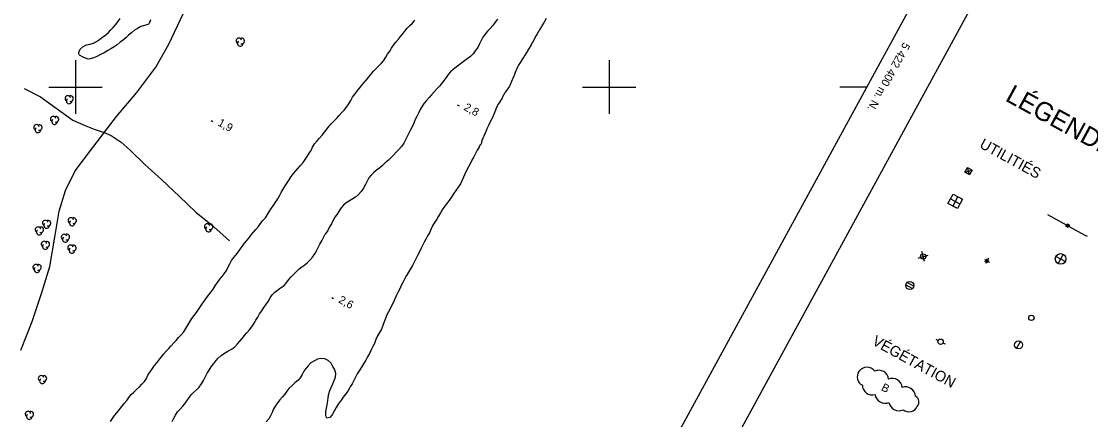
# Model space of a CAD drawing. Extents: x 219136 to 222520, y 5421589 to 5424530.
# Drawn here: x 221179.8 to 221580.4, y 5422275.6 to 5422424.6 of the extents above; entities that cross this region are included whole.
import ezdxf

# ---------------------------------------------------------------- set-up
doc = ezdxf.new("R2010")
doc.units = 0
for name, color, linetype in [('Level 2', 7, 'Continuous'), ('Level 21', 7, 'Continuous'), ('Level 22', 7, 'Continuous'), ('Level 3', 7, 'Continuous'), ('Level 34', 7, 'Continuous'), ('Level 36', 7, 'Continuous'), ('Level 4', 7, 'Continuous'), ('Level 44', 7, 'Continuous'), ('Level 60', 7, 'Continuous'), ('Level 61', 7, 'Continuous'), ('Level 63', 7, 'Continuous')]:
    doc.layers.add(name, color=color, linetype=linetype)

msp = doc.modelspace()

# ---------------------------------------------------------------- linework, layer by layer
at = {"layer": 'Level 2'}
msp.add_lwpolyline([(221228.15, 5422425.16), (221227.64, 5422423.78), (221227.45, 5422423.56), (221227.2, 5422423.4), (221225.91, 5422423.05), (221224.56, 5422422.61), (221223.29, 5422421.95), (221222.14, 5422421.27), (221220.97, 5422420.34), (221219.88, 5422419.39), (221218.98, 5422418.51), (221218, 5422417.69), (221216.81, 5422416.75), (221215.6, 5422415.84), (221214.51, 5422415.02), (221213.33, 5422414.27), (221212.15, 5422413.63), (221210.74, 5422412.85), (221209.45, 5422412.15), (221208.22, 5422411.51), (221206.96, 5422410.93), (221205.58, 5422410.51), (221204.75, 5422410.48), (221204.43, 5422410.59), (221202.88, 5422411.23), (221201.57, 5422411.91), (221201.4, 5422412.1), (221201.3, 5422412.36), (221201.27, 5422412.69), (221201.31, 5422412.97), (221201.8, 5422414.18), (221202.97, 5422415.19), (221204.13, 5422415.76), (221205.39, 5422416.04), (221206.78, 5422416.36), (221207.92, 5422416.99), (221208.99, 5422417.74), (221210.19, 5422418.66), (221211.34, 5422419.57), (221212.35, 5422420.44), (221213.23, 5422421.35), (221214.13, 5422422.29), (221214.97, 5422423.23), (221215.95, 5422424.41), (221216.73, 5422425.59)], dxfattribs=at)
at = {"layer": 'Level 21'}
for p, q in [((221540.57, 5422335.48), (221542.52, 5422334.41)), ((221540.8, 5422334.74), (221542.25, 5422335.16)), ((221542.07, 5422335.94), (221540.99, 5422333.96)), ((221541.75, 5422334.22), (221541.33, 5422335.66))]:
    msp.add_line(p, q, dxfattribs=at)
at = {"layer": 'Level 22'}
for points in [[(221179.61, 5422301.55), (221183.76, 5422312.33), (221187.48, 5422323.06), (221190.44, 5422332.84), (221192.32, 5422343.85), (221193.96, 5422353.55), (221196.35, 5422361.3), (221199.88, 5422368.66), (221206.55, 5422377.42), (221215.45, 5422388.92), (221222.97, 5422397.94), (221230.19, 5422407.43), (221235.04, 5422416.04), (221240.4, 5422427.41)], [(221180.75, 5422399.41), (221186.89, 5422396.33), (221199.07, 5422387.62), (221203.92, 5422385.45), (221207.04, 5422384.24), (221210.84, 5422383.05), (221213.36, 5422381.86), (221217.18, 5422379.39), (221220.57, 5422376.44), (221226, 5422371.02), (221232.3, 5422365.35), (221238.97, 5422359.02), (221245.13, 5422353.23), (221250.83, 5422348.54), (221255.24, 5422344.76), (221257.71, 5422342.45)]]:
    msp.add_lwpolyline(points, dxfattribs=at)
at = {"layer": 'Level 3'}
for p, q in [((221343.06, 5422393.32), (221343.76, 5422392.94)), ((221250.84, 5422387.51), (221251.54, 5422387.13)), ((221296.05, 5422321.24), (221296.75, 5422320.86))]:
    msp.add_line(p, q, dxfattribs=at)
at = {"layer": 'Level 34'}
for p, q in [((221527.91, 5422358.2), (221531.42, 5422356.27)), ((221530.62, 5422358.99), (221528.71, 5422355.48)), ((221570.1, 5422337.43), (221568.18, 5422333.92)), ((221570.9, 5422334.72), (221567.38, 5422336.63))]:
    msp.add_line(p, q, dxfattribs=at)
msp.add_lwpolyline([(221530.46, 5422354.52), (221526.95, 5422356.44), (221528.86, 5422359.96), (221532.38, 5422358.03)], close=True, dxfattribs=at)
msp.add_circle((221569.15, 5422335.67), 2, dxfattribs=at)
at = {"layer": 'Level 36'}
for p, q in [((221533.27, 5422368.13), (221535.99, 5422368.92)), ((221535.03, 5422367.18), (221534.23, 5422369.88)), ((221571.36, 5422348.35), (221564.36, 5422352.18)), ((221578.38, 5422344.51), (221572.24, 5422347.87)), ((221579.23, 5422344.05), (221578.38, 5422344.51)), ((221515.73, 5422336.03), (221519.56, 5422337.15)), ((221518.2, 5422334.67), (221517.09, 5422338.5)), ((221511.14, 5422326.03), (221513.68, 5422324.64)), ((221514.13, 5422325.46), (221511.58, 5422326.85)), ((221522.45, 5422305.64), (221523.33, 5422305.16)), ((221552.67, 5422302.19), (221554.11, 5422304.82)), ((221525.96, 5422303.73), (221525.08, 5422304.21))]:
    msp.add_line(p, q, dxfattribs=at)
for points in [[(221535.03, 5422367.18), (221533.27, 5422368.13), (221534.23, 5422369.88), (221535.99, 5422368.92)], [(221572.49, 5422348.31), (221572, 5422347.44), (221571.13, 5422347.92), (221571.6, 5422348.8)]]:
    msp.add_lwpolyline(points, close=True, dxfattribs=at)
msp.add_lwpolyline([(221572, 5422347.6), (221571.28, 5422347.95), (221571.36, 5422348.11), (221572.05, 5422347.76), (221572.15, 5422347.93), (221571.49, 5422348.31), (221571.58, 5422348.47), (221572.24, 5422348.11), (221572.32, 5422348.26), (221571.69, 5422348.63)], dxfattribs=at)
for centre, radius in [((221517.65, 5422336.59), 1), ((221512.64, 5422325.74), 1.52), ((221558.19, 5422313.63), 1), ((221524.2, 5422304.69), 1), ((221553.39, 5422303.51), 1.5)]:
    msp.add_circle(centre, radius, dxfattribs=at)
at = {"layer": 'Level 4'}
for points in [[(221302.4, 5422393.66), (221303.16, 5422394.92), (221303.84, 5422396.21), (221304.66, 5422397.37), (221305.44, 5422398.36), (221306.43, 5422399.54), (221307.31, 5422400.64), (221308.16, 5422401.67), (221309.01, 5422402.72), (221309.98, 5422403.78), (221310.86, 5422404.84), (221311.74, 5422405.9), (221312.65, 5422406.9), (221313.66, 5422407.93), (221314.57, 5422408.8), (221315.47, 5422409.81), (221316.31, 5422411.12), (221316.99, 5422412.26), (221317.81, 5422413.43), (221318.47, 5422414.55), (221319.23, 5422415.73), (221320.06, 5422416.82), (221321, 5422417.89), (221321.81, 5422418.86), (221322.68, 5422419.89), (221323.46, 5422420.94), (221324.29, 5422422.03), (221325.37, 5422423.01), (221326.36, 5422423.96), (221327.15, 5422425.02)], [(221358.12, 5422425.34), (221357.3, 5422424.22), (221356.35, 5422423.05), (221355.36, 5422421.93), (221354.37, 5422420.86), (221353.5, 5422419.79), (221352.72, 5422418.68), (221352.02, 5422417.47), (221351.42, 5422416.18), (221350.73, 5422414.82)], [(221376.4, 5422425.7), (221375.58, 5422424.31), (221375.38, 5422423.95), (221374.79, 5422422.93), (221374.59, 5422422.61), (221374.04, 5422421.65), (221373.71, 5422421.04), (221373.53, 5422420.75), (221372.84, 5422419.62), (221372.68, 5422419.33), (221372.02, 5422418.16), (221371.86, 5422417.85), (221371.38, 5422416.95), (221371.07, 5422416.36), (221370.76, 5422415.78), (221370.42, 5422415.2), (221370.25, 5422414.92)], [(221350.73, 5422414.82), (221349.84, 5422413.58), (221349.05, 5422412.47), (221348.04, 5422411.45), (221346.84, 5422410.52), (221345.82, 5422409.76), (221344.8, 5422409.03), (221343.67, 5422408.17), (221342.62, 5422407.39), (221341.6, 5422406.6), (221340.59, 5422405.66), (221339.66, 5422404.69), (221338.89, 5422403.61), (221338.2, 5422402.55), (221337.36, 5422401.47), (221336.49, 5422400.49), (221335.48, 5422399.36), (221334.47, 5422398.22), (221333.39, 5422397.05), (221332.5, 5422396.06), (221331.56, 5422395.01), (221330.68, 5422393.95), (221329.89, 5422392.81), (221329.19, 5422391.58), (221328.55, 5422390.28), (221327.91, 5422389.02), (221327.36, 5422387.84), (221326.76, 5422386.47), (221326.18, 5422385.17), (221325.59, 5422383.96), (221324.97, 5422382.73), (221324.31, 5422381.49), (221323.72, 5422380.28), (221323.09, 5422379.01)], [(221370.25, 5422414.92), (221369.55, 5422413.77), (221369.38, 5422413.47), (221368.8, 5422412.53), (221368.59, 5422412.2), (221368.18, 5422411.54), (221367.97, 5422411.22), (221367.56, 5422410.55), (221366.79, 5422409.28), (221366.58, 5422408.97), (221366.2, 5422408.38), (221365.84, 5422407.81), (221365.68, 5422407.53), (221365.54, 5422407.23), (221365.15, 5422406.35), (221365.04, 5422406.07), (221364.83, 5422405.5), (221364.42, 5422404.36), (221364.3, 5422404.08), (221363.95, 5422403.23), (221363.71, 5422402.66), (221363.21, 5422401.44), (221363.08, 5422401.14), (221362.79, 5422400.55), (221362.63, 5422400.27), (221362.46, 5422400), (221362.09, 5422399.48), (221361.88, 5422399.2), (221361.05, 5422398.05), (221360.85, 5422397.74), (221360.66, 5422397.42), (221360.48, 5422397.11), (221360.32, 5422396.78), (221359.85, 5422395.82), (221359.68, 5422395.51), (221359.31, 5422394.91), (221359.11, 5422394.62), (221358.34, 5422393.48), (221358.18, 5422393.2), (221358.03, 5422392.92), (221357.89, 5422392.63), (221357.48, 5422391.71), (221357.36, 5422391.39), (221356.89, 5422390.12), (221356.65, 5422389.52), (221356.53, 5422389.24), (221356.15, 5422388.39), (221356.01, 5422388.11), (221355.56, 5422387.28), (221355.42, 5422387), (221354.75, 5422385.64), (221354.64, 5422385.37), (221354.19, 5422384.31), (221354.07, 5422384.05), (221353.49, 5422382.71), (221353.01, 5422381.58), (221352.8, 5422381.09), (221352.69, 5422380.86), (221352.3, 5422379.96), (221352.23, 5422379.63), (221352.18, 5422379.33), (221352.15, 5422379.04), (221352.08, 5422378.79), (221351.89, 5422378.68)], [(221250, 5422322.22), (221250.86, 5422323.34), (221251.64, 5422324.41), (221252.39, 5422325.61), (221253.21, 5422326.85), (221254.16, 5422328.09), (221254.99, 5422329.09), (221255.76, 5422330.12), (221256.61, 5422331.4), (221257.27, 5422332.68), (221257.83, 5422333.91), (221258.47, 5422335.05), (221259.25, 5422336.11), (221260.08, 5422337.14), (221260.95, 5422338.2), (221261.75, 5422339.28), (221262.47, 5422340.38), (221263.31, 5422341.54), (221264.22, 5422342.61), (221265.07, 5422343.63), (221265.84, 5422344.64), (221266.74, 5422345.71), (221267.62, 5422346.67), (221268.62, 5422347.8), (221269.4, 5422348.94), (221270.25, 5422350.02), (221271.17, 5422351.12), (221271.99, 5422352.34), (221272.75, 5422353.56), (221273.53, 5422354.67), (221274.39, 5422355.95), (221275.11, 5422357.07), (221275.82, 5422358.14), (221276.48, 5422359.29), (221277.1, 5422360.52), (221277.86, 5422361.77), (221278.6, 5422363.07), (221279.3, 5422364.15), (221280.06, 5422365.26), (221280.86, 5422366.47), (221281.75, 5422367.71), (221282.58, 5422368.69), (221283.48, 5422369.69), (221284.39, 5422370.7), (221285.28, 5422371.76), (221286.06, 5422372.83), (221286.84, 5422374), (221287.6, 5422375.2), (221288.29, 5422376.26), (221288.86, 5422377.48), (221289.62, 5422378.76), (221290.53, 5422379.85), (221291.52, 5422380.91), (221292.48, 5422382.04), (221293.38, 5422383.16), (221294.19, 5422384.26), (221295.07, 5422385.38), (221295.94, 5422386.3), (221296.85, 5422387.21), (221297.93, 5422388.39), (221298.78, 5422389.35), (221299.83, 5422390.45), (221300.73, 5422391.36), (221301.54, 5422392.42), (221302.4, 5422393.66)], [(221323.09, 5422379.01), (221322.18, 5422377.7), (221321.13, 5422376.61), (221320.26, 5422375.7), (221319.16, 5422374.54), (221318.18, 5422373.55), (221317.28, 5422372.6), (221316.09, 5422371.62), (221315.03, 5422370.69), (221314.02, 5422369.78), (221312.88, 5422368.89), (221311.8, 5422368.04), (221310.81, 5422367.08), (221309.98, 5422366), (221309.36, 5422364.82), (221308.68, 5422363.48), (221307.95, 5422362.12), (221307.06, 5422360.9), (221306.08, 5422359.82), (221305, 5422358.84), (221303.9, 5422358.12), (221302.71, 5422357.47), (221301.44, 5422356.69), (221300.42, 5422355.82), (221299.63, 5422354.81), (221298.82, 5422353.67), (221298.06, 5422352.47), (221297.25, 5422351.33), (221296.59, 5422350.23), (221295.93, 5422348.86), (221295.24, 5422347.66), (221294.54, 5422346.36), (221294.02, 5422345.44), (221293.82, 5422345.3), (221293.6, 5422344.93)], [(221351.89, 5422378.68), (221351.31, 5422377.82), (221351.23, 5422377.54), (221350.5, 5422376.32), (221349.93, 5422375.1), (221349.27, 5422373.86), (221348.59, 5422372.68), (221347.95, 5422371.27), (221347.34, 5422370.15), (221346.59, 5422368.79), (221345.95, 5422367.4), (221345.43, 5422366.22), (221344.75, 5422364.92), (221344.24, 5422363.77), (221343.36, 5422362.55), (221342.5, 5422361.29), (221341.66, 5422359.98), (221340.78, 5422358.68), (221340.02, 5422357.56), (221339.08, 5422356.34), (221338.3, 5422355.31), (221337.48, 5422354.04), (221336.83, 5422352.92), (221336.08, 5422351.74), (221335.4, 5422350.56), (221334.71, 5422349.42), (221333.96, 5422348.3), (221333.33, 5422346.94), (221332.71, 5422345.49), (221331.93, 5422344.3), (221331.3, 5422343.07), (221330.72, 5422341.9), (221330.07, 5422340.77), (221329.42, 5422339.44), (221328.78, 5422338.12), (221328.17, 5422337.01), (221327.52, 5422335.77)], [(221254.62, 5422299.54), (221255.84, 5422300.47), (221257.16, 5422301.21), (221258.54, 5422301.96), (221259.62, 5422302.7), (221260.69, 5422303.88), (221261.56, 5422304.89), (221262.48, 5422305.93), (221263.38, 5422307), (221264.28, 5422308.08), (221265.22, 5422309.21), (221266.1, 5422310.31), (221266.99, 5422311.62), (221267.62, 5422312.71), (221268.33, 5422313.91), (221269.02, 5422315.12), (221269.81, 5422316.3), (221270.64, 5422317.45), (221271.4, 5422318.55), (221272.21, 5422319.77), (221272.94, 5422321.08), (221273.76, 5422322.24), (221274.73, 5422323.29), (221275.75, 5422324.04), (221276.86, 5422324.88), (221278.05, 5422325.62), (221278.98, 5422326.65), (221279.92, 5422327.93), (221280.84, 5422329.03), (221281.8, 5422330), (221282.75, 5422330.9), (221283.75, 5422331.86), (221284.81, 5422332.7), (221285.92, 5422333.44), (221286.96, 5422334.29), (221287.83, 5422335.19), (221288.84, 5422336.29), (221289.75, 5422337.55), (221290.37, 5422338.69), (221291, 5422339.95), (221291.64, 5422341.25), (221292.32, 5422342.49), (221293.01, 5422343.75), (221293.6, 5422344.93)], [(221327.52, 5422335.77), (221326.89, 5422334.49), (221326.28, 5422333.21), (221325.53, 5422331.98), (221324.78, 5422330.68), (221324.12, 5422329.45), (221323.35, 5422328.13), (221322.63, 5422326.92), (221322.12, 5422325.73), (221321.58, 5422324.5), (221320.95, 5422323.32), (221320.34, 5422322.08), (221319.75, 5422320.79), (221319.21, 5422319.53), (221318.62, 5422318.34), (221317.94, 5422317.05), (221317.29, 5422315.85), (221316.61, 5422314.55), (221316.16, 5422313.38), (221315.7, 5422312.2), (221315.19, 5422310.74), (221314.64, 5422309.42), (221313.93, 5422308.21), (221313.16, 5422306.91), (221312.58, 5422305.5), (221312.01, 5422304.08), (221311.47, 5422302.88), (221310.85, 5422301.71), (221310.18, 5422300.32), (221309.48, 5422299.02), (221308.76, 5422297.75), (221308, 5422296.46), (221307.18, 5422295.16), (221306.33, 5422293.87), (221305.57, 5422292.64), (221304.98, 5422291.44), (221304.35, 5422290.23), (221303.65, 5422288.99), (221303.01, 5422287.81)], [(221213.21, 5422274.91), (221213.94, 5422276), (221214.66, 5422277.07), (221215.49, 5422278.14), (221216.54, 5422279.4), (221217.36, 5422280.42), (221218.29, 5422281.6), (221219.23, 5422282.74), (221220.06, 5422283.85), (221220.92, 5422284.9), (221221.89, 5422285.88), (221222.92, 5422286.86), (221223.97, 5422287.86), (221224.92, 5422288.86), (221225.87, 5422289.82), (221226.61, 5422290.95), (221227.19, 5422292.25), (221227.96, 5422293.47), (221228.89, 5422294.7), (221229.68, 5422295.76), (221230.49, 5422296.83), (221231.28, 5422297.85), (221232.23, 5422299.03), (221233.12, 5422300.13), (221234.12, 5422301.27), (221235.01, 5422302.17), (221235.9, 5422303.15), (221236.92, 5422304.25), (221237.76, 5422305.18), (221238.69, 5422306.24), (221239.63, 5422307.24), (221240.6, 5422308.4), (221241.37, 5422309.59), (221242.09, 5422310.85), (221242.83, 5422312.09), (221243.66, 5422313.34), (221244.52, 5422314.48), (221245.36, 5422315.58), (221246.13, 5422316.73), (221246.83, 5422317.89), (221247.58, 5422319), (221248.34, 5422320.04), (221249.16, 5422321.12), (221250, 5422322.22)], [(221236.22, 5422274.89), (221236.91, 5422276.07), (221237.47, 5422277.21), (221238.26, 5422278.42), (221239.11, 5422279.39), (221240.1, 5422280.48), (221240.98, 5422281.47), (221241.7, 5422282.62), (221242.47, 5422283.63), (221243.36, 5422284.78), (221244.26, 5422285.75), (221245.34, 5422286.74), (221246.33, 5422287.67), (221247.3, 5422288.94), (221248.02, 5422290.21), (221248.71, 5422291.64), (221249.37, 5422292.89), (221250.07, 5422294.09), (221250.91, 5422295.28), (221251.82, 5422296.5), (221252.68, 5422297.56), (221253.53, 5422298.53), (221254.62, 5422299.54)], [(221303.01, 5422287.81), (221302.71, 5422287.35), (221302.08, 5422286.18), (221301.24, 5422285.03), (221300.36, 5422284), (221299.54, 5422282.8), (221298.44, 5422281.32), (221297.65, 5422280.09), (221296.96, 5422278.67), (221296.21, 5422277.4), (221295.29, 5422276.35), (221294.26, 5422276.07), (221294.09, 5422276.31), (221293.99, 5422276.56), (221293.82, 5422277.07), (221293.8, 5422278.57), (221294.05, 5422279.82), (221294.28, 5422281.14), (221294.53, 5422282.53), (221294.77, 5422283.89), (221295, 5422285.21), (221295.35, 5422286.46), (221295.89, 5422287.62), (221296.46, 5422288.89), (221297.01, 5422290.18), (221297.4, 5422291.38), (221297.62, 5422292.8), (221297.15, 5422294.19), (221296.48, 5422295.43), (221295.79, 5422296.66), (221294.73, 5422297.67), (221293.51, 5422298.25), (221292.04, 5422298.44), (221290.75, 5422298.15), (221289.56, 5422297.58), (221288.24, 5422296.83), (221287.24, 5422295.66), (221286.4, 5422294.71), (221285.64, 5422293.68), (221284.96, 5422292.44), (221284.23, 5422291.25), (221283.31, 5422290.25), (221282.17, 5422289.26), (221281.16, 5422288.28), (221280.01, 5422287.25), (221279.25, 5422286.19), (221278.43, 5422285.12), (221277.62, 5422284.04), (221276.64, 5422282.95), (221275.7, 5422281.9), (221274.93, 5422280.77), (221274.27, 5422279.54), (221273.67, 5422278.24), (221273.08, 5422277.02), (221272.49, 5422275.85), (221271.53, 5422274.68)]]:
    msp.add_lwpolyline(points, dxfattribs=at)
at = {"layer": 'Level 44'}
for centre, radius, start, end in [((221261.24, 5422417.24), 1.05, 15.9068, 238.5912), ((221261.75, 5422416.33), 1.05, 131.2391, 358.6962), ((221262.29, 5422417.22), 1.05, 253.0853, 118.7739), ((221197.16, 5422395.72), 1.05, 15.4747, 238.159), ((221198.2, 5422395.69), 1.05, 252.6532, 118.3418), ((221197.66, 5422394.81), 1.05, 130.807, 358.2641), ((221191.67, 5422387.98), 1.05, 15.4747, 238.159), ((221192.71, 5422387.95), 1.05, 252.6532, 118.3418), ((221185.43, 5422384.89), 1.05, 15.4747, 238.159), ((221185.93, 5422383.98), 1.05, 130.807, 358.2641), ((221186.47, 5422384.86), 1.05, 252.6532, 118.3418), ((221192.17, 5422387.07), 1.05, 130.807, 358.2641), ((221188.73, 5422349.1), 1.05, 15.4747, 238.159), ((221189.23, 5422348.19), 1.05, 130.807, 358.2641), ((221189.77, 5422349.07), 1.05, 252.6532, 118.3418), ((221198.29, 5422350.04), 1.05, 15.4747, 238.159), ((221198.79, 5422349.13), 1.05, 130.807, 358.2641), ((221199.33, 5422350.01), 1.05, 252.6532, 118.3418), ((221249.38, 5422347.77), 1.05, 15.4747, 238.159), ((221250.42, 5422347.74), 1.05, 252.6532, 118.3418), ((221185.99, 5422346.62), 1.05, 15.4747, 238.159), ((221186.49, 5422345.71), 1.05, 130.807, 358.2641), ((221187.03, 5422346.59), 1.05, 252.6532, 118.3418), ((221195.75, 5422343.89), 1.05, 15.4747, 238.159), ((221196.79, 5422343.86), 1.05, 252.6532, 118.3418), ((221249.88, 5422346.86), 1.05, 130.807, 358.2641), ((221188.24, 5422341.22), 1.05, 15.4747, 238.159), ((221188.74, 5422340.31), 1.05, 130.807, 358.2641), ((221189.28, 5422341.19), 1.05, 252.6532, 118.3418), ((221196.25, 5422342.98), 1.05, 130.807, 358.2641), ((221198.17, 5422339.81), 1.05, 15.4747, 238.159), ((221199.21, 5422339.78), 1.05, 252.6532, 118.3418), ((221198.67, 5422338.9), 1.05, 130.807, 358.2641), ((221185.12, 5422332.55), 1.05, 15.4747, 238.159), ((221186.16, 5422332.52), 1.05, 252.6532, 118.3418), ((221185.62, 5422331.64), 1.05, 130.807, 358.2641), ((221496.32, 5422291.53), 3.4, 143.0646, 244.8238), ((221496.59, 5422291.42), 3.72, 37.8938, 144.154), ((221501, 5422290.28), 3.73, 7.0849, 113.345), ((221187.15, 5422290.98), 1.05, 15.4747, 238.159), ((221187.65, 5422290.07), 1.05, 130.807, 358.2641), ((221188.19, 5422290.95), 1.05, 252.6532, 118.3418), ((221506.07, 5422287.27), 3.73, 5.1633, 111.4235), ((221498.56, 5422288.46), 3.69, 180.2732, 286.5333), ((221503.31, 5422285.43), 3.73, 187.8229, 294.0831), ((221511.03, 5422284.09), 3.73, 3.359, 109.6192), ((221508.51, 5422282.63), 3.73, 189.3674, 295.6276), ((221513.68, 5422282.16), 2.4, 317.1309, 63.3911), ((221182.24, 5422277.61), 1.05, 15.4747, 238.159), ((221182.74, 5422276.7), 1.05, 130.807, 358.2641), ((221183.28, 5422277.58), 1.05, 252.6532, 118.3418), ((221512.31, 5422281.89), 3.41, 230.2345, 336.4947)]:
    msp.add_arc(centre, radius, start, end, dxfattribs=at)
at = {"layer": 'Level 60'}
msp.add_lwpolyline([(219164.83, 5422989.67), (219989.85, 5424500.03), (222033.74, 5423383.57), (221208.72, 5421873.21)], close=True, dxfattribs=at)
msp.add_lwpolyline([(221226.31, 5421863.6), (221663.34, 5421624.89), (222488.32, 5423135.3), (222051.3, 5423374), (221226.31, 5421863.6)], dxfattribs=at)
at = {"layer": 'Level 61'}
msp.add_line((221496.47, 5422400), (221486.47, 5422400), dxfattribs=at)
for points in [[(221200, 5422410), (221200, 5422400), (221200, 5422390)], [(221400, 5422410), (221400, 5422400), (221400, 5422390)], [(221190, 5422400), (221200, 5422400), (221210, 5422400)], [(221390, 5422400), (221400, 5422400), (221410, 5422400)]]:
    msp.add_lwpolyline(points, dxfattribs=at)

# ---------------------------------------------------------------- texts
at = {"layer": 'Level 3'}
for s, p in [('2,8', (221345.3, 5422391.58)), ('1,9', (221253.08, 5422385.77)), ('2,6', (221298.29, 5422319.51))]:
    msp.add_text(s, height=3, rotation=331.383, dxfattribs=at).set_placement(p)
at = {"layer": 'Level 44'}
msp.add_text('B', height=3, rotation=332.0549, dxfattribs=at).set_placement((221501.66, 5422286.7))
at = {"layer": 'Level 61'}
msp.add_text('5 422 400 m. N.', height=2.9999, rotation=241.3548, dxfattribs=at).set_placement((221510.29, 5422416.97))
at = {"layer": 'Level 63'}
for s, height, p in [('LÉGENDE', 7, (221548.04, 5422395.05)), ('UTILITIÉS', 4, (221538.46, 5422377.5)), ('VÉGÉTATION', 4, (221498.19, 5422303.78))]:
    msp.add_text(s, height=height, rotation=331.3379, dxfattribs=at).set_placement(p)

doc.saveas('drawing.dxf')
